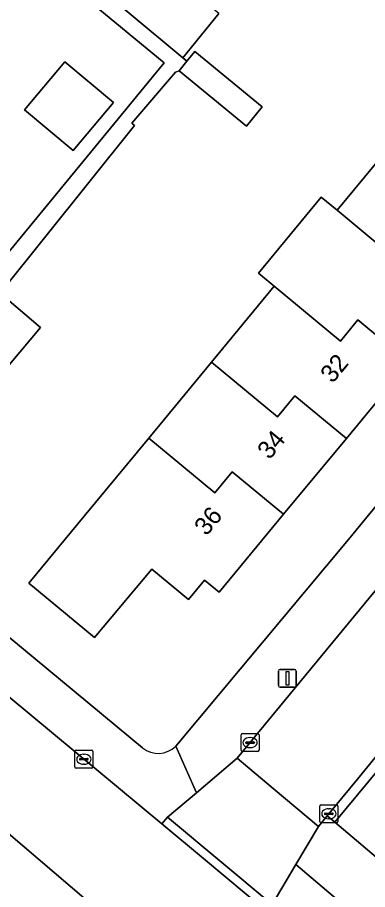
# Model space of a CAD drawing. Extents: x 162073 to 163043, y 381818 to 382561.
# Drawn here: x 162548.47 to 162568.01, y 382069.57 to 382118.2 of the extents above; entities that cross this region are included whole.
import ezdxf

# ---------------------------------------------------------------- set-up
doc = ezdxf.new("R2010")
doc.units = 0
for name, color, linetype in [('IMGEO_Erf', 7, 'Continuous'), ('IMGEO_Groenvoorziening', 7, 'Continuous'), ('IMGEO_Kolk', 7, 'Continuous'), ('IMGEO_Lichtmast', 7, 'Continuous'), ('IMGEO_Pand', 7, 'Continuous'), ('IMGEO_Pand_nummerreeks', 7, 'Continuous'), ('IMGEO_Rijbaan_lokaal_open', 7, 'Continuous'), ('IMGEO_Voetpad_open', 7, 'Continuous')]:
    doc.layers.add(name, color=color, linetype=linetype)

msp = doc.modelspace()

# ---------------------------------------------------------------- linework, layer by layer
at = {"layer": 'IMGEO_Erf'}
for points in [[(162499.448, 382162.798), (162499.201, 382160.076), (162494.925, 382160.465), (162495.107, 382162.468), (162486.477, 382152.2), (162495.005, 382145.036), (162500, 382140.839), (162503.442, 382137.947), (162511.864, 382130.872), (162520.076, 382123.973), (162521.061, 382125.145), (162521.268, 382124.971), (162529.698, 382117.888), (162538.112, 382110.819), (162546.719, 382103.588), (162556.67, 382115.671)], [(162548.869, 382113.058), (162551.119, 382115.737), (162553.834, 382113.456), (162551.583, 382110.777)]]:
    msp.add_lwpolyline(points, close=True, dxfattribs=at)
for points in [[(162557.318, 382077.568), (162566.954, 382089.089), (162597.674, 382126.473)], [(162587.844, 382120.134), (162584.342, 382115.9), (162580.839, 382111.666), (162577.337, 382107.432), (162573.835, 382103.198), (162570.332, 382098.964), (162566.83, 382094.729), (162563.328, 382090.496), (162559.73, 382086.146), (162558.914, 382086.822), (162558.022, 382085.744), (162555.976, 382087.437), (162552.769, 382083.628), (162549.112, 382086.653), (162552.2, 382090.386), (162555.801, 382094.74), (162559.305, 382098.976), (162562.809, 382103.212), (162561.923, 382103.945), (162565.428, 382108.181), (162566.314, 382107.448), (162569.818, 382111.685)], [(162559.706, 382118.418), (162558.425, 382116.85), (162557.701, 382115.951), (162557.928, 382115.758), (162558.368, 382116.296), (162562.138, 382113.216), (162561.263, 382112.145), (162557.493, 382115.225), (162557.29, 382115.157), (162554.852, 382112.303), (162555, 382112.177), (162547.488, 382102.833), (162549.767, 382100.919), (162545.619, 382095.982)], [(162538.23, 382091.725), (162555.45, 382077.464)]]:
    msp.add_lwpolyline(points, dxfattribs=at)
msp.add_arc((162556.324, 382078.587), 1.424, 232.1043, 314.2689, dxfattribs=at)
at = {"layer": 'IMGEO_Groenvoorziening'}
msp.add_lwpolyline([(162569.225, 382070.759), (162581.041, 382085.025), (162578.027, 382087.576), (162566.191, 382073.321)], close=True, dxfattribs=at)
at = {"layer": 'IMGEO_Kolk'}
for p, q in [((162560.956, 382077.337), (162560.956, 382078.189)), ((162561.031, 382078.263), (162561.883, 382078.263)), ((162561.444, 382078.043), (162561.469, 382078.043)), ((162561.957, 382078.189), (162561.957, 382077.337)), ((162561.215, 382077.757), (162561.215, 382077.769)), ((162561.653, 382077.72), (162561.255, 382077.72)), ((162561.258, 382077.806), (162561.656, 382077.806)), ((162561.467, 382077.483), (162561.442, 382077.483)), ((162561.699, 382077.769), (162561.699, 382077.757)), ((162551.682, 382076.412), (162551.682, 382077.264)), ((162551.757, 382077.338), (162552.609, 382077.338)), ((162552.17, 382077.118), (162552.195, 382077.118)), ((162552.683, 382077.264), (162552.683, 382076.412)), ((162561.883, 382077.263), (162561.031, 382077.263)), ((162551.941, 382076.832), (162551.941, 382076.844)), ((162552.379, 382076.795), (162551.981, 382076.795)), ((162551.984, 382076.881), (162552.382, 382076.881)), ((162552.193, 382076.558), (162552.168, 382076.558)), ((162552.425, 382076.844), (162552.425, 382076.832)), ((162552.609, 382076.338), (162551.757, 382076.338)), ((162565.354, 382073.368), (162565.354, 382074.22)), ((162565.429, 382074.294), (162566.281, 382074.294)), ((162565.842, 382074.074), (162565.867, 382074.074)), ((162566.355, 382074.22), (162566.355, 382073.368)), ((162565.613, 382073.788), (162565.613, 382073.8)), ((162566.051, 382073.751), (162565.653, 382073.751)), ((162565.656, 382073.837), (162566.054, 382073.837)), ((162566.097, 382073.8), (162566.097, 382073.788)), ((162566.281, 382073.294), (162565.429, 382073.294)), ((162565.865, 382073.514), (162565.84, 382073.514))]:
    msp.add_line(p, q, dxfattribs=at)
for points in [[(162560.956, 382077.337), (162560.956, 382078.189)], [(162561.031, 382078.263), (162561.883, 382078.263)], [(162561.957, 382078.189), (162561.957, 382077.337)], [(162551.682, 382076.412), (162551.682, 382077.264)], [(162551.757, 382077.338), (162552.609, 382077.338)], [(162552.683, 382077.264), (162552.683, 382076.412)], [(162561.883, 382077.263), (162561.031, 382077.263)], [(162552.609, 382076.338), (162551.757, 382076.338)], [(162565.354, 382073.368), (162565.354, 382074.22)], [(162565.429, 382074.294), (162566.281, 382074.294)], [(162566.355, 382074.22), (162566.355, 382073.368)], [(162566.281, 382073.294), (162565.429, 382073.294)]]:
    msp.add_lwpolyline(points, dxfattribs=at)
for centre, radius, start, end in [((162561.033, 382078.187), 0.0765, 91.552, 178.448), ((162561.033, 382078.187), 0.0765, 91.552, 178.448), ((162561.881, 382078.187), 0.0765, 1.552, 88.448), ((162561.881, 382078.187), 0.0765, 1.552, 88.448), ((162561.255, 382077.766), 0.0403, 85.8775, 175.7526), ((162561.252, 382077.756), 0.0366, 178.938, 274.7102), ((162561.656, 382077.763), 0.043, 264.8664, 352.4533), ((162561.66, 382077.768), 0.0386, 1.7309, 96.639), ((162551.759, 382077.262), 0.0765, 91.552, 178.448), ((162551.759, 382077.262), 0.0765, 91.552, 178.448), ((162552.607, 382077.262), 0.0765, 1.552, 88.448), ((162552.607, 382077.262), 0.0765, 1.552, 88.448), ((162561.033, 382077.339), 0.0765, 181.552, 268.448), ((162561.033, 382077.339), 0.0765, 181.552, 268.448), ((162561.881, 382077.339), 0.0765, 271.552, 358.448), ((162561.881, 382077.339), 0.0765, 271.552, 358.448), ((162551.981, 382076.841), 0.0403, 85.8775, 175.7526), ((162551.978, 382076.831), 0.0366, 178.938, 274.7102), ((162552.382, 382076.838), 0.043, 264.8664, 352.4533), ((162552.386, 382076.843), 0.0386, 1.7309, 96.639), ((162551.759, 382076.414), 0.0765, 181.552, 268.448), ((162551.759, 382076.414), 0.0765, 181.552, 268.448), ((162552.607, 382076.414), 0.0765, 271.552, 358.448), ((162552.607, 382076.414), 0.0765, 271.552, 358.448), ((162565.431, 382074.218), 0.0765, 91.552, 178.448), ((162565.431, 382074.218), 0.0765, 91.552, 178.448), ((162566.279, 382074.218), 0.0765, 1.552, 88.448), ((162566.279, 382074.218), 0.0765, 1.552, 88.448), ((162565.653, 382073.797), 0.0403, 85.8775, 175.7526), ((162565.65, 382073.787), 0.0366, 178.938, 274.7102), ((162566.054, 382073.794), 0.043, 264.8664, 352.4533), ((162566.058, 382073.799), 0.0386, 1.7309, 96.639), ((162565.431, 382073.37), 0.0765, 181.552, 268.448), ((162565.431, 382073.37), 0.0765, 181.552, 268.448), ((162566.279, 382073.37), 0.0765, 271.552, 358.448), ((162566.279, 382073.37), 0.0765, 271.552, 358.448)]:
    msp.add_arc(centre, radius, start, end, dxfattribs=at)
for centre, major_axis, ratio, start_param, end_param in [((162561.443, 382077.763), (-0.387, 0.002), 0.722429, 4.712389, 7.853982), ((162561.468, 382077.763), (-0.39, 0.002), 0.717154, 1.570796, 4.712389), ((162552.169, 382076.838), (-0.387, 0.002), 0.722429, 4.712389, 7.853982), ((162552.194, 382076.838), (-0.39, 0.002), 0.717154, 1.570796, 4.712389), ((162565.841, 382073.794), (-0.387, 0.002), 0.722429, 4.712389, 7.853982), ((162565.866, 382073.794), (-0.39, 0.002), 0.717154, 1.570796, 4.712389)]:
    msp.add_ellipse(centre, major_axis=major_axis, ratio=ratio, start_param=start_param, end_param=end_param, dxfattribs=at)
at = {"layer": 'IMGEO_Lichtmast'}
for p, q in [((162563.042, 382080.95), (162563.042, 382081.75)), ((162563.042, 382081.75), (162563.042, 382080.95)), ((162563.142, 382081.85), (162563.932, 382081.85)), ((162563.932, 382081.85), (162563.142, 382081.85)), ((162564.032, 382081.75), (162564.032, 382080.95)), ((162564.032, 382080.95), (162564.032, 382081.75)), ((162563.932, 382080.85), (162563.142, 382080.85)), ((162563.142, 382080.85), (162563.932, 382080.85))]:
    msp.add_line(p, q, dxfattribs=at)
msp.add_lwpolyline([(162563.462, 382081.725), (162563.612, 382081.725), (162563.612, 382080.975), (162563.462, 382080.975), (162563.462, 382081.725)], dxfattribs=at)
for centre, start, end in [((162563.142, 382081.75), 90, 180), ((162563.142, 382081.75), 90, 180), ((162563.932, 382081.75), 0, 90), ((162563.932, 382081.75), 360, 90), ((162563.142, 382080.95), 180, 270), ((162563.142, 382080.95), 180, 270), ((162563.932, 382080.95), 270, 0), ((162563.932, 382080.95), 270, 0)]:
    msp.add_arc(centre, 0.1, start, end, dxfattribs=at)
at = {"layer": 'IMGEO_Pand'}
for points in [[(162548.723, 382123.449), (162557.701, 382115.951), (162558.425, 382116.85), (162559.706, 382118.418), (162550.715, 382125.82)], [(162557.928, 382115.758), (162557.493, 382115.225), (162561.263, 382112.145), (162562.138, 382113.216), (162558.368, 382116.296)], [(162548.869, 382113.058), (162551.583, 382110.777), (162553.834, 382113.456), (162551.119, 382115.737)], [(162569.818, 382111.685), (162566.314, 382107.448), (162570.003, 382104.397), (162570.968, 382105.569), (162573.835, 382103.198), (162577.337, 382107.432), (162574.471, 382109.803), (162573.507, 382108.634)], [(162573.835, 382103.198), (162570.968, 382105.569), (162570.003, 382104.397), (162566.314, 382107.448), (162565.428, 382108.181), (162561.923, 382103.945), (162562.809, 382103.212), (162566.499, 382100.16), (162567.466, 382101.335), (162570.332, 382098.964)], [(162545.619, 382095.982), (162549.767, 382100.919), (162547.488, 382102.833), (162543.34, 382097.896)], [(162566.83, 382094.729), (162570.332, 382098.964), (162567.466, 382101.335), (162566.499, 382100.16), (162562.809, 382103.212), (162559.305, 382098.976), (162562.995, 382095.924), (162563.963, 382097.101)], [(162563.328, 382090.496), (162566.83, 382094.729), (162563.963, 382097.101), (162562.995, 382095.924), (162559.305, 382098.976), (162555.801, 382094.74), (162559.491, 382091.687), (162560.461, 382092.867)], [(162563.328, 382090.496), (162560.461, 382092.867), (162559.491, 382091.687), (162555.801, 382094.74), (162552.2, 382090.386), (162549.112, 382086.653), (162552.769, 382083.628), (162555.976, 382087.437), (162558.022, 382085.744), (162558.914, 382086.822), (162559.73, 382086.146)]]:
    msp.add_lwpolyline(points, close=True, dxfattribs=at)
at = {"layer": 'IMGEO_Rijbaan_lokaal_open'}
msp.add_lwpolyline([(162591.337, 382104.582), (162600.415, 382115.377), (162602.191, 382117.527), (162603.172, 382118.715), (162598.581, 382122.503), (162595.822, 382119.179), (162590.217, 382112.567), (162584.034, 382104.954), (162578.776, 382098.764), (162571.06, 382089.409), (162560.737, 382076.887), (162562.746, 382075.204), (162565.272, 382073.089), (162565.762, 382073.683), (162567.453, 382075.734), (162575.266, 382085.291), (162582.805, 382094.226)], close=True, dxfattribs=at)
for points in [[(162563.139, 382067.712), (162562.365, 382068.359), (162558.855, 382071.293), (162556.529, 382073.226), (162548.068, 382080.256), (162539.638, 382087.264), (162538.14, 382088.51), (162536.674, 382089.721), (162529.956, 382095.27)], [(162526.502, 382090.663), (162528.495, 382088.989), (162536.729, 382082.148), (162544.264, 382075.847), (162553.211, 382068.229), (162560.822, 382061.89), (162571.093, 382053.249), (162574.964, 382050.041), (162580.499, 382045.158), (162584.603, 382041.27)]]:
    msp.add_lwpolyline(points, dxfattribs=at)
at = {"layer": 'IMGEO_Voetpad_open'}
for points in [[(162499.448, 382162.798), (162556.67, 382115.671), (162546.719, 382103.588)], [(162547.488, 382102.833), (162555, 382112.177), (162554.852, 382112.303), (162557.29, 382115.157), (162557.493, 382115.225), (162557.928, 382115.758), (162557.701, 382115.951), (162548.723, 382123.449), (162540.312, 382130.52)], [(162529.956, 382095.27), (162536.674, 382089.721), (162536.993, 382090.105), (162539.957, 382087.648), (162539.638, 382087.264), (162548.068, 382080.256), (162556.529, 382073.226), (162556.848, 382073.61), (162558.462, 382074.97), (162557.318, 382077.568)], [(162555.45, 382077.464), (162538.23, 382091.725)], [(162584.603, 382041.27), (162580.499, 382045.158), (162574.964, 382050.041), (162571.093, 382053.249), (162560.822, 382061.89), (162553.211, 382068.229), (162544.264, 382075.847), (162536.729, 382082.148), (162528.495, 382088.989), (162526.502, 382090.663)], [(162569.158, 382066.59), (162564.01, 382070.969), (162562.684, 382068.743), (162562.365, 382068.359), (162563.139, 382067.712)]]:
    msp.add_lwpolyline(points, dxfattribs=at)
for points in [[(162590.217, 382112.567), (162595.822, 382119.179), (162598.581, 382122.503), (162599.157, 382123.241), (162597.674, 382126.473), (162566.954, 382089.089), (162557.318, 382077.568), (162558.462, 382074.97), (162560.737, 382076.887), (162571.06, 382089.409), (162578.776, 382098.764), (162584.034, 382104.954)], [(162610.06, 382116.173), (162603.635, 382119.248), (162603.172, 382118.715), (162602.191, 382117.527), (162602.523, 382117.255), (162605.577, 382114.723), (162593.727, 382100.46), (162592.91, 382099.538), (162581.728, 382085.956), (162581.041, 382085.025), (162569.225, 382070.759), (162566.191, 382073.321), (162565.762, 382073.683), (162565.272, 382073.089), (162564.01, 382070.969), (162569.158, 382066.59)], [(162589.64, 382101.643), (162589.863, 382101.913), (162590.713, 382103.042), (162602.523, 382117.255), (162602.191, 382117.527), (162600.415, 382115.377), (162591.337, 382104.582), (162582.805, 382094.226), (162575.266, 382085.291), (162567.453, 382075.734), (162565.762, 382073.683), (162566.191, 382073.321), (162578.027, 382087.576), (162578.774, 382088.498), (162578.838, 382088.575), (162578.997, 382088.768)], [(162562.746, 382075.204), (162560.737, 382076.887), (162558.462, 382074.97), (162556.848, 382073.61), (162559.766, 382071.177), (162562.684, 382068.743), (162564.01, 382070.969), (162565.272, 382073.089)], [(162556.529, 382073.226), (162558.855, 382071.293), (162562.365, 382068.359), (162562.684, 382068.743), (162559.766, 382071.177), (162556.848, 382073.61)]]:
    msp.add_lwpolyline(points, close=True, dxfattribs=at)
msp.add_arc((162556.324, 382078.587), 1.424, 232.1043, 314.2689, dxfattribs=at)

# ---------------------------------------------------------------- texts
at = {"layer": 'IMGEO_Pand_nummerreeks'}
for s, p in [('32', (162566.063, 382097.756)), ('34', (162562.544, 382093.501)), ('36', (162559.022, 382089.244))]:
    msp.add_text(s, height=1, rotation=50.4034, dxfattribs=at).set_placement(p)

doc.saveas('drawing.dxf')
